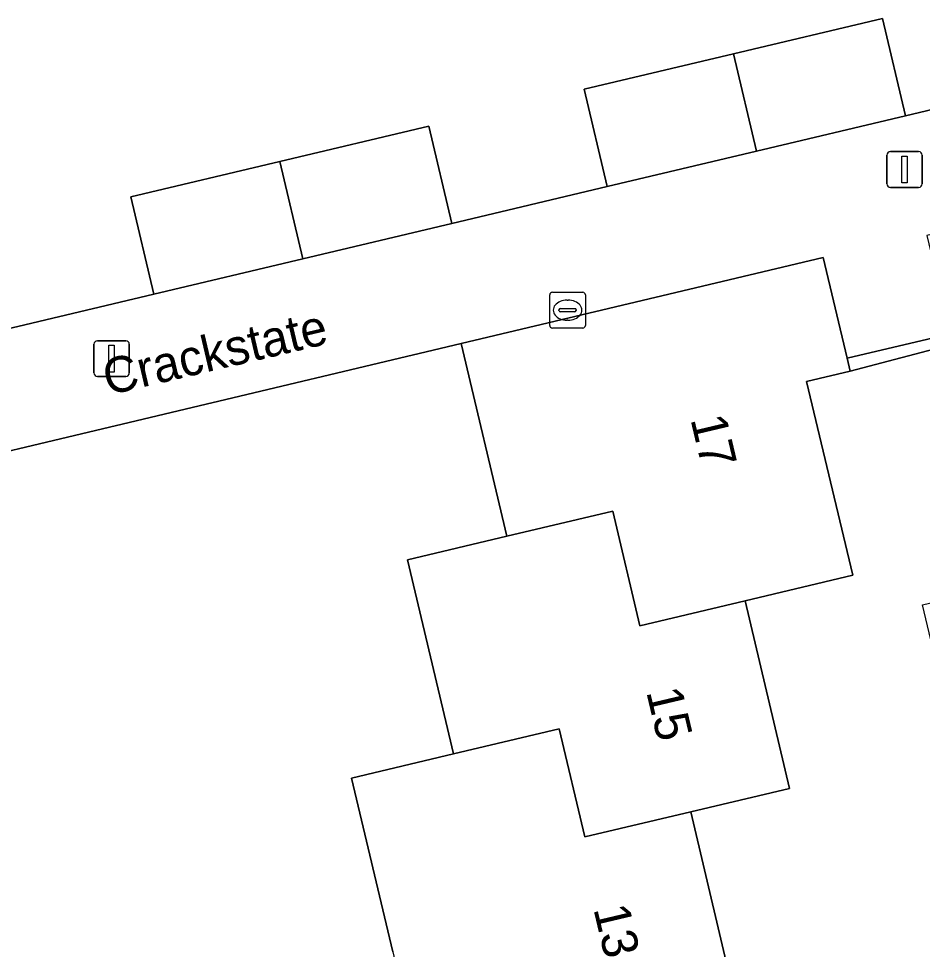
# Model space of a CAD drawing. Extents: x 158031 to 159244, y 380104 to 381214.
# Drawn here: x 158455 to 158480.31, y 380557.72 to 380583.78 of the extents above; entities that cross this region are included whole.
import ezdxf

# ---------------------------------------------------------------- set-up
doc = ezdxf.new("R2010")
doc.units = 0
for name, color, linetype in [('IMGEO_Erf', 7, 'Continuous'), ('IMGEO_Kolk', 7, 'Continuous'), ('IMGEO_Lichtmast', 7, 'Continuous'), ('IMGEO_Muur', 7, 'Continuous'), ('IMGEO_Openbare_ruimte_label', 7, 'Continuous'), ('IMGEO_Pand', 7, 'Continuous'), ('IMGEO_Pand_nummerreeks', 7, 'Continuous'), ('IMGEO_Voetpad_open', 7, 'Continuous')]:
    doc.layers.add(name, color=color, linetype=linetype)

msp = doc.modelspace()

# ---------------------------------------------------------------- linework, layer by layer
at = {"layer": 'IMGEO_Erf'}
for points in [[(158454.422, 380575.029), (158458.791, 380576.066), (158458.144, 380578.79), (158462.317, 380579.78), (158466.49, 380580.77), (158467.136, 380578.045), (158471.485, 380579.077), (158470.84, 380581.802), (158475.018, 380582.79), (158479.195, 380583.779), (158479.84, 380581.054), (158482.429, 380581.669)], [(158465.48, 380557.652), (158464.329, 380562.517), (158467.184, 380563.193), (158465.897, 380568.63), (158468.679, 380569.288), (158467.4, 380574.684), (158442.434, 380568.747), (158443.071, 380566.047), (158445.79, 380566.69), (158446.941, 380561.825), (158447.178, 380560.824), (158444.328, 380560.15), (158445.596, 380554.796)], [(158483.555, 380553.753), (158482.572, 380557.876), (158481.589, 380561.999), (158484.312, 380562.648), (158484.047, 380563.779), (158481.323, 380563.132), (158480.317, 380567.363), (158483.041, 380568.011), (158481.955, 380572.603), (158481.673, 380572.536), (158481.166, 380574.664), (158478.293, 380573.913), (158477.068, 380573.62), (158478.365, 380568.196), (158475.345, 380567.474), (158476.587, 380562.226), (158473.824, 380561.572), (158475.09, 380556.225)]]:
    msp.add_lwpolyline(points, dxfattribs=at)
at = {"layer": 'IMGEO_Kolk'}
for p, q in [((158469.875, 380575.19), (158469.875, 380576.042)), ((158469.95, 380576.116), (158470.802, 380576.116)), ((158470.876, 380576.042), (158470.876, 380575.19)), ((158470.177, 380575.659), (158470.575, 380575.659)), ((158470.363, 380575.896), (158470.388, 380575.896)), ((158470.134, 380575.61), (158470.134, 380575.622)), ((158470.572, 380575.573), (158470.174, 380575.573)), ((158470.618, 380575.622), (158470.618, 380575.61)), ((158470.386, 380575.336), (158470.361, 380575.336)), ((158470.802, 380575.116), (158469.95, 380575.116))]:
    msp.add_line(p, q, dxfattribs=at)
for points in [[(158469.875, 380575.19), (158469.875, 380576.042)], [(158469.95, 380576.116), (158470.802, 380576.116)], [(158470.876, 380576.042), (158470.876, 380575.19)], [(158470.802, 380575.116), (158469.95, 380575.116)]]:
    msp.add_lwpolyline(points, dxfattribs=at)
for centre, radius, start, end in [((158469.952, 380576.04), 0.0765, 91.552, 178.448), ((158469.952, 380576.04), 0.0765, 91.552, 178.448), ((158470.8, 380576.04), 0.0765, 1.552, 88.448), ((158470.8, 380576.04), 0.0765, 1.552, 88.448), ((158470.174, 380575.619), 0.0403, 85.8775, 175.7526), ((158470.579, 380575.621), 0.0386, 1.7309, 96.639), ((158470.171, 380575.609), 0.0366, 178.938, 274.7102), ((158470.575, 380575.616), 0.043, 264.8664, 352.4533), ((158469.952, 380575.192), 0.0765, 181.552, 268.448), ((158469.952, 380575.192), 0.0765, 181.552, 268.448), ((158470.8, 380575.192), 0.0765, 271.552, 358.448), ((158470.8, 380575.192), 0.0765, 271.552, 358.448)]:
    msp.add_arc(centre, radius, start, end, dxfattribs=at)
for centre, major_axis, ratio, start_param, end_param in [((158470.362, 380575.616), (-0.387, 0.002), 0.722429, 4.712389, 7.853982), ((158470.387, 380575.616), (-0.39, 0.002), 0.717154, 1.570796, 4.712389)]:
    msp.add_ellipse(centre, major_axis=major_axis, ratio=ratio, start_param=start_param, end_param=end_param, dxfattribs=at)
at = {"layer": 'IMGEO_Lichtmast'}
for p, q in [((158479.317, 380579.155), (158479.317, 380579.955)), ((158479.317, 380579.955), (158479.317, 380579.155)), ((158479.417, 380580.055), (158480.207, 380580.055)), ((158480.207, 380580.055), (158479.417, 380580.055)), ((158480.307, 380579.955), (158480.307, 380579.155)), ((158480.307, 380579.155), (158480.307, 380579.955)), ((158480.207, 380579.055), (158479.417, 380579.055)), ((158479.417, 380579.055), (158480.207, 380579.055)), ((158457.113, 380573.86), (158457.113, 380574.66)), ((158457.113, 380574.66), (158457.113, 380573.86)), ((158457.213, 380574.76), (158458.003, 380574.76)), ((158458.003, 380574.76), (158457.213, 380574.76)), ((158458.103, 380574.66), (158458.103, 380573.86)), ((158458.103, 380573.86), (158458.103, 380574.66)), ((158458.003, 380573.76), (158457.213, 380573.76)), ((158457.213, 380573.76), (158458.003, 380573.76))]:
    msp.add_line(p, q, dxfattribs=at)
for points in [[(158479.737, 380579.93), (158479.887, 380579.93), (158479.887, 380579.18), (158479.737, 380579.18), (158479.737, 380579.93)], [(158457.533, 380574.635), (158457.683, 380574.635), (158457.683, 380573.885), (158457.533, 380573.885), (158457.533, 380574.635)]]:
    msp.add_lwpolyline(points, dxfattribs=at)
for centre, start, end in [((158479.417, 380579.955), 90, 180), ((158479.417, 380579.955), 90, 180), ((158480.207, 380579.955), 0, 90), ((158480.207, 380579.955), 360, 90), ((158479.417, 380579.155), 180, 270), ((158479.417, 380579.155), 180, 270), ((158480.207, 380579.155), 270, 0), ((158480.207, 380579.155), 270, 0), ((158457.213, 380574.66), 90, 180), ((158457.213, 380574.66), 90, 180), ((158458.003, 380574.66), 0, 90), ((158458.003, 380574.66), 360, 90), ((158457.213, 380573.86), 180, 270), ((158457.213, 380573.86), 180, 270), ((158458.003, 380573.86), 270, 0), ((158458.003, 380573.86), 270, 0)]:
    msp.add_arc(centre, 0.1, start, end, dxfattribs=at)
at = {"layer": 'IMGEO_Muur'}
msp.add_lwpolyline([(158481.166, 380574.664), (158481.673, 380572.536), (158481.955, 380572.603), (158480.723, 380577.776), (158480.441, 380577.709), (158481.097, 380574.956), (158478.208, 380574.268), (158478.293, 380573.913)], close=True, dxfattribs=at)
msp.add_lwpolyline([(158467.4, 380574.684), (158442.434, 380568.747)], dxfattribs=at)
at = {"layer": 'IMGEO_Pand'}
for points in [[(158475.663, 380580.065), (158479.84, 380581.054), (158479.195, 380583.779), (158475.018, 380582.79)], [(158475.663, 380580.065), (158475.018, 380582.79), (158470.84, 380581.802), (158471.485, 380579.077)], [(158462.963, 380577.055), (158467.136, 380578.045), (158466.49, 380580.77), (158462.317, 380579.78)], [(158462.963, 380577.055), (158462.317, 380579.78), (158458.144, 380578.79), (158458.791, 380576.066)], [(158475.345, 380567.474), (158478.365, 380568.196), (158477.068, 380573.62), (158478.293, 380573.913), (158478.208, 380574.268), (158477.534, 380577.087), (158467.4, 380574.684), (158468.679, 380569.288), (158471.639, 380569.989), (158472.401, 380566.776)], [(158475.345, 380567.474), (158472.401, 380566.776), (158471.639, 380569.989), (158468.679, 380569.288), (158465.897, 380568.63), (158467.184, 380563.193), (158470.144, 380563.896), (158470.863, 380560.868), (158473.824, 380561.572), (158476.587, 380562.226)], [(158475.09, 380556.225), (158473.824, 380561.572), (158470.863, 380560.868), (158470.144, 380563.896), (158467.184, 380563.193), (158464.329, 380562.517), (158465.48, 380557.652), (158465.69, 380556.764), (158468.568, 380557.445), (158469.188, 380554.825)]]:
    msp.add_lwpolyline(points, close=True, dxfattribs=at)
at = {"layer": 'IMGEO_Voetpad_open'}
msp.add_lwpolyline([(158482.429, 380581.669), (158479.84, 380581.054), (158475.663, 380580.065), (158471.485, 380579.077), (158467.136, 380578.045), (158462.963, 380577.055), (158458.791, 380576.066), (158454.422, 380575.029), (158450.253, 380574.041), (158446.084, 380573.052), (158441.778, 380572.015), (158437.604, 380571.025), (158433.43, 380570.035), (158431.096, 380569.492), (158425.085, 380568.092), (158426.69, 380564.977), (158429.411, 380565.637), (158436.343, 380567.312), (158442.434, 380568.747), (158467.4, 380574.684), (158477.534, 380577.087), (158478.208, 380574.268), (158481.097, 380574.956)], dxfattribs=at)

# ---------------------------------------------------------------- texts
at = {"layer": 'IMGEO_Openbare_ruimte_label'}
msp.add_text('Crackstate', height=1, rotation=13.2307, dxfattribs=at).set_placement((158457.501, 380573.227))
at = {"layer": 'IMGEO_Pand_nummerreeks'}
for s, rotation, p in [('17', 283.3235, (158473.813, 380572.568)), ('15', 283.3206, (158472.575, 380564.935)), ('13', 283.3205, (158471.096, 380558.858))]:
    msp.add_text(s, height=1, rotation=rotation, dxfattribs=at).set_placement(p)

doc.saveas('drawing.dxf')
